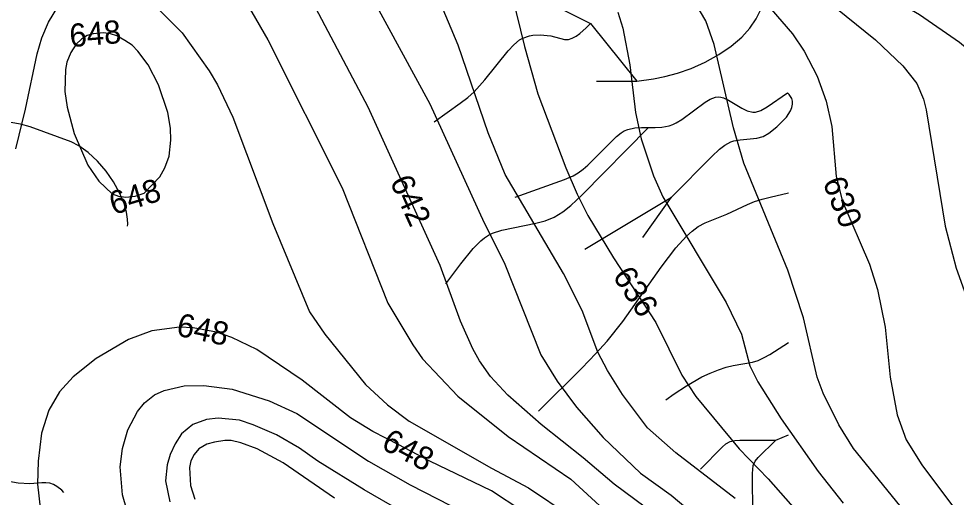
# Model space of a CAD drawing. Extents: x -709584 to -702006, y -1161789 to -1157496.
# Drawn here: x -705448.9 to -705044.1, y -1160761.6 to -1160555 of the extents above; entities that cross this region are included whole.
import ezdxf

# ---------------------------------------------------------------- set-up
doc = ezdxf.new("R2010")
doc.units = 0
for name, color, linetype in [('120_vrstevnice hlavní', 7, 'Continuous'), ('121_vrstevnice hlavní_popis', 7, 'Continuous'), ('122_vrstevnice základní', 7, 'Continuous'), ('411_akumulovaný odtok', 7, 'Continuous')]:
    doc.layers.add(name, color=color, linetype=linetype)

msp = doc.modelspace()

# ---------------------------------------------------------------- linework, layer by layer
at = {"layer": '120_vrstevnice hlavní'}
for points in [[(-705452.51, -1160294.54), (-705440.54, -1160293.54), (-705417.46, -1160293.68), (-705407.2, -1160295.25), (-705386.68, -1160299.95), (-705366.16, -1160306.08), (-705361.03, -1160308.5), (-705355.9, -1160311.92), (-705351.76, -1160316.62), (-705347.49, -1160322.75), (-705330.25, -1160355.24), (-705310.44, -1160387.73), (-705290.21, -1160412.81), (-705279.52, -1160424.49), (-705269.26, -1160434.04), (-705237.63, -1160457.12), (-705194.45, -1160490.32), (-705165.95, -1160515.97), (-705124.06, -1160550.88), (-705114.8, -1160561.57), (-705109.81, -1160568.98), (-705104.11, -1160579.81)], [(-705459.92, -1160421.64), (-705447.95, -1160418.93), (-705435.98, -1160418.22), (-705424.58, -1160420.36), (-705413.75, -1160424.92), (-705402.92, -1160431.76), (-705379.27, -1160449.43), (-705367.44, -1160459.83), (-705341.36, -1160486.9), (-705324.41, -1160506.28), (-705307.59, -1160529.08), (-705296.19, -1160546.18), (-705271.4, -1160591.78), (-705247.89, -1160643.08), (-705239.34, -1160660.18), (-705223.52, -1160700.07), (-705216.4, -1160711.47), (-705208.13, -1160722.73), (-705196.59, -1160735.84), (-705180.44, -1160751.21), (-705167.25, -1160760.74), (-705123.2, -1160797.68)], [(-705104.11, -1160579.81), (-705100.26, -1160590.64), (-705097.84, -1160601.47), (-705095.99, -1160623.13), (-705093.14, -1160633.96), (-705081.59, -1160661.03), (-705078.03, -1160671.86), (-705074.76, -1160688.11), (-705072.62, -1160709.76), (-705069.63, -1160726.01), (-705065.64, -1160736.84), (-705058.94, -1160747.67), (-705018.33, -1160801.82)], [(-705400.64, -1160772.46), (-705404.06, -1160760.49), (-705405.2, -1160748.52), (-705404.06, -1160740.54), (-705401.78, -1160732.56), (-705397.65, -1160724.58), (-705394.66, -1160720.88), (-705390.24, -1160717.32), (-705386.11, -1160715.46), (-705377.56, -1160713.47), (-705369.01, -1160713.33), (-705356.75, -1160714.89), (-705340.79, -1160720.02), (-705328.82, -1160725.44), (-705297.9, -1160745.96), (-705279.95, -1160756.22), (-705239.19, -1160777.16)]]:
    msp.add_lwpolyline(points, dxfattribs=at)
at = {"layer": '122_vrstevnice základní'}
for points in [[(-705395.65, -1160368.06), (-705379.69, -1160384.31), (-705347.06, -1160412.66), (-705329.96, -1160425.92), (-705297.47, -1160452.85), (-705273.82, -1160474.51), (-705264.7, -1160483.91), (-705255.15, -1160496.31), (-705249.45, -1160505.43), (-705243.18, -1160519.11), (-705239.48, -1160530.51), (-705230.5, -1160566.99), (-705224.8, -1160587.5), (-705212.69, -1160619.42), (-705207.84, -1160630.82), (-705203.14, -1160639.94), (-705192.03, -1160658.18), (-705173.79, -1160686.11), (-705162.53, -1160708.91), (-705156.55, -1160718.03), (-705137.88, -1160740.69), (-705125.34, -1160753.65), (-705107.1, -1160774.17)], [(-705256.44, -1160430.62), (-705247.32, -1160437.89), (-705215.4, -1160459.83), (-705167.95, -1160496.17), (-705130.47, -1160523.1), (-705107.96, -1160540.48), (-705078.89, -1160564.14), (-705067.2, -1160575.39), (-705061.08, -1160582.95), (-705058.23, -1160589.78), (-705057.09, -1160594.34), (-705048.82, -1160644.5), (-705044.12, -1160662.74), (-705039.28, -1160676.42), (-705030.79, -1160706.37), (-705025.1, -1160726.57), (-705016.76, -1160751.66), (-705012.49, -1160763.06)], [(-705044.69, -1160794.41), (-705088.44, -1160740.54), (-705094.85, -1160730.28), (-705101.51, -1160716.67), (-705104.11, -1160709.76), (-705110.09, -1160684.12), (-705116.79, -1160663.6), (-705135.74, -1160617.43), (-705140.3, -1160602.04), (-705148.57, -1160566.13), (-705152.27, -1160555.87), (-705156.83, -1160548.18), (-705162.82, -1160540.48), (-705168.52, -1160534.78), (-705207.28, -1160500.87), (-705235.49, -1160473.79), (-705248.31, -1160462.82), (-705283.23, -1160435.32)], [(-705165.67, -1160775.31), (-705191.74, -1160755.93), (-705205.14, -1160744.53), (-705223.38, -1160730.14), (-705237.77, -1160717.46), (-705245.18, -1160709.48), (-705250.02, -1160702.64), (-705252.87, -1160697.51), (-705258.15, -1160685.54), (-705266.98, -1160661.6), (-705298.04, -1160593.2), (-705320.7, -1160550.46), (-705333.67, -1160529.94), (-705350.62, -1160508.99), (-705364.73, -1160495.45), (-705389.1, -1160474.79), (-705408.76, -1160461.54), (-705416.32, -1160457.83), (-705426.86, -1160453.99), (-705433.7, -1160452.99), (-705440.54, -1160453.28), (-705449.09, -1160455.84)], [(-705449.94, -1160531.08), (-705445.24, -1160520.82), (-705436.26, -1160507.99), (-705429.42, -1160501.29), (-705422.3, -1160497.45), (-705416.89, -1160496.45), (-705411.19, -1160496.45), (-705403.78, -1160498.16), (-705392.38, -1160503.72), (-705385.54, -1160508.28), (-705376.84, -1160515.54), (-705362.88, -1160531.08), (-705355.18, -1160541.48), (-705348.2, -1160552.17), (-705341.36, -1160564.14), (-705309.3, -1160627.97), (-705289.5, -1160677.85), (-705278.81, -1160695.8), (-705274.53, -1160701.78), (-705259.29, -1160717.89), (-705237.63, -1160735.41), (-705210.55, -1160753.79), (-705187.33, -1160775.03)], [(-704959.05, -1160765.62), (-704972.59, -1160749.66), (-704983.7, -1160733.7), (-704990.4, -1160720.02), (-705001.23, -1160678.99), (-705004.65, -1160660.75), (-705006.36, -1160647.07), (-705008.35, -1160621.99), (-705010.06, -1160610.59), (-705014.34, -1160596.91), (-705019.61, -1160587.79), (-705029.44, -1160576.25), (-705042.7, -1160565.28), (-705059.94, -1160553.31), (-705072.76, -1160545.75), (-705084.45, -1160539.77), (-705094.14, -1160533.64), (-705125.2, -1160510.84), (-705136.96, -1160501.41)], [(-705390.95, -1160548.46), (-705378.41, -1160561.14), (-705366.73, -1160577.53), (-705363.16, -1160583.52), (-705356.47, -1160597.48), (-705339.23, -1160643.36), (-705323.41, -1160681.55), (-705316.71, -1160691.24), (-705299.18, -1160712.9), (-705289.64, -1160721.73), (-705280.38, -1160728.72), (-705244.75, -1160749.09), (-705228.79, -1160757.5), (-705210.84, -1160769.61)], [(-705139.59, -1160762.2), (-705165.24, -1160742.4), (-705177.35, -1160731.57), (-705188.18, -1160717.17), (-705194.74, -1160706.92), (-705198.87, -1160698.94), (-705205.57, -1160680.98), (-705213.69, -1160665.02), (-705238.91, -1160622.27), (-705246.18, -1160604.32), (-705259.14, -1160566.42), (-705267.55, -1160546.47)], [(-705450.23, -1160611.16), (-705445.95, -1160594.06), (-705440.97, -1160570.12), (-705438.97, -1160563.28), (-705436.12, -1160556.44), (-705432.03, -1160549.88)], [(-705190.18, -1160552.17), (-705188.04, -1160559.01), (-705185.05, -1160574.97), (-705182.62, -1160595.48), (-705180.2, -1160606.88), (-705174.79, -1160622.84), (-705170.8, -1160631.96), (-705143.44, -1160677.56), (-705136.88, -1160691.24), (-705133.18, -1160704.92), (-705129.76, -1160711.76), (-705119.64, -1160727.72), (-705103.68, -1160750.52), (-705092.85, -1160764.2)], [(-705424.16, -1160565.93), (-705426.43, -1160569.55), (-705428.13, -1160573.82), (-705428.69, -1160576.86), (-705429, -1160586.36), (-705428, -1160593.2), (-705425.01, -1160604.6), (-705419.02, -1160618.28), (-705414.32, -1160625.12), (-705408.62, -1160630.54), (-705405.9, -1160631.64), (-705402.64, -1160632.11), (-705398.66, -1160631.64), (-705394.8, -1160630.25), (-705387.96, -1160623.27), (-705385.82, -1160619.42), (-705383.97, -1160614.29), (-705383.26, -1160607.45), (-705383.4, -1160602.32), (-705384.54, -1160595.48), (-705388.53, -1160583.52), (-705393.09, -1160574.97), (-705397.51, -1160568.98), (-705399.98, -1160566.43), (-705403.06, -1160564.42), (-705406.62, -1160562.43), (-705409.29, -1160561.54), (-705412.33, -1160561.14), (-705416.77, -1160561.57), (-705419.38, -1160562.3), (-705421.87, -1160563.85), (-705424.16, -1160565.93)], [(-705231.64, -1160767.47), (-705244.75, -1160758.78), (-705271.4, -1160745.96), (-705284.79, -1160738.98), (-705296.07, -1160733.15), (-705305.73, -1160727.29), (-705326.54, -1160711.05), (-705346.07, -1160697.79), (-705356.89, -1160692.67), (-705363.59, -1160690.39), (-705373.57, -1160688.39), (-705379.55, -1160688.11), (-705391.52, -1160689.81), (-705401.5, -1160693.52), (-705415.46, -1160701.64), (-705425.43, -1160709.62), (-705431.28, -1160716.03), (-705435.98, -1160724.01), (-705439.11, -1160733.99), (-705440.54, -1160745.96), (-705440.82, -1160755.93), (-705439.54, -1160767.33)], [(-705267.84, -1160776.88), (-705299.75, -1160758.36), (-705319.7, -1160745.96), (-705327.68, -1160740.4), (-705337.66, -1160734.7), (-705347.63, -1160730.28), (-705353.62, -1160728.29), (-705362.74, -1160727.43), (-705367.87, -1160728), (-705373.71, -1160730.14), (-705378.67, -1160734.22), (-705381.4, -1160738.55)], [(-705381.4, -1160738.55), (-705383.54, -1160743.11), (-705384.82, -1160747.67), (-705385.54, -1160754.51), (-705383.68, -1160763.63)], [(-705364.45, -1160737.83), (-705367.68, -1160738.61), (-705371.16, -1160740.73), (-705373.11, -1160743.12), (-705374.56, -1160745.81), (-705375.13, -1160748.81), (-705374.71, -1160756.5), (-705372.85, -1160762.49)], [(-705312.58, -1160762.06), (-705334.67, -1160746.81), (-705345.92, -1160740.69), (-705353.05, -1160738.12), (-705357.22, -1160737.1), (-705359.89, -1160737.12), (-705364.45, -1160737.83)]]:
    msp.add_lwpolyline(points, dxfattribs=at)
at = {"layer": '411_akumulovaný odtok'}
for p, q in [((-705231.99, -1160542), (-705201.99, -1160557)), ((-705201.99, -1160557), (-705181.99, -1160582)), ((-705199.49, -1160582), (-705181.99, -1160582)), ((-705204.49, -1160654.5), (-705166.99, -1160632)), ((-705179.49, -1160649.5), (-705166.99, -1160632))]:
    msp.add_line(p, q, dxfattribs=at)
for points in [[(-705181.99, -1160582), (-705174.75, -1160580.96), (-705169.93, -1160579.94), (-705164.43, -1160578.47), (-705158.6, -1160576.47), (-705152.44, -1160573.74), (-705146.55, -1160570.47), (-705141.21, -1160566.83), (-705136.69, -1160562.98), (-705133.24, -1160559.1), (-705130.45, -1160554.99), (-705128.27, -1160550.79), (-705126.42, -1160546.37), (-705119.92, -1160527.82), (-705116.53, -1160519.7)], [(-705269.49, -1160599.5), (-705258.26, -1160591.53), (-705254.98, -1160588.98), (-705252.33, -1160586.6), (-705247.6, -1160581.32), (-705237.55, -1160568.8), (-705235.2, -1160566.27), (-705232.67, -1160564.14), (-705231.28, -1160563.33), (-705228.42, -1160562.41), (-705226.89, -1160562.17), (-705223.76, -1160562.01), (-705219.09, -1160562.43), (-705213.19, -1160564.01), (-705211.56, -1160563.94), (-705209.87, -1160563.41), (-705208.19, -1160562.51), (-705206.58, -1160561.38), (-705203.85, -1160558.99), (-705201.99, -1160557)], [(-705176.99, -1160602), (-705174.07, -1160602.03), (-705171.21, -1160601.81), (-705168.11, -1160601.21), (-705166.47, -1160600.65), (-705164.98, -1160599.97), (-705162.56, -1160598.45), (-705152.54, -1160591.05), (-705150.31, -1160589.72), (-705148.07, -1160588.84), (-705146.94, -1160588.7), (-705145.8, -1160588.81), (-705144.66, -1160589.13), (-705142.37, -1160590.19), (-705136.61, -1160593.63), (-705134.3, -1160594.77), (-705131.99, -1160595.35), (-705130.84, -1160595.29), (-705128.52, -1160594.58), (-705125.78, -1160593.09), (-705116.99, -1160587)], [(-705166.99, -1160632), (-705149.66, -1160614.45), (-705146.32, -1160611.37), (-705143.99, -1160609.58), (-705141.48, -1160608.21), (-705140.16, -1160607.78), (-705137.36, -1160607.27), (-705130.16, -1160606.5), (-705127.45, -1160605.79), (-705124.95, -1160604.46), (-705121.52, -1160601.74), (-705117.32, -1160597.51), (-705115.6, -1160594.82), (-705115.03, -1160593.36), (-705114.75, -1160591.92), (-705114.8, -1160590.55), (-705115.15, -1160589.4), (-705116.24, -1160587.65), (-705116.99, -1160587)], [(-705401.99, -1160644.5), (-705401.8, -1160643.71), (-705401.9, -1160641.61), (-705402.41, -1160638.52), (-705403.46, -1160634.72), (-705405.35, -1160630.19), (-705407.98, -1160625.48), (-705411.22, -1160620.85), (-705414.91, -1160616.53), (-705418.9, -1160612.77), (-705423.01, -1160609.81), (-705426.23, -1160608.16), (-705443.98, -1160601.62), (-705448.13, -1160600.47), (-705452.29, -1160599.78)], [(-705264.49, -1160669.5), (-705258.05, -1160660.8), (-705252.7, -1160654.15), (-705249.45, -1160650.86), (-705247.84, -1160649.58), (-705246.12, -1160648.48), (-705244.29, -1160647.6), (-705240.35, -1160646.32), (-705225.63, -1160643.32), (-705221.53, -1160642.24), (-705217.66, -1160640.71), (-705213.99, -1160638.41), (-705210.58, -1160635.62), (-705205.68, -1160631.01), (-705176.99, -1160602)], [(-705234.49, -1160632), (-705213.19, -1160624.35), (-705209.56, -1160622.79), (-705207.29, -1160621.53), (-705205.17, -1160619.96), (-705203.17, -1160618.2), (-705190.76, -1160605.89), (-705188.72, -1160604.21), (-705187.44, -1160603.46), (-705185.96, -1160602.84), (-705182.93, -1160602.17), (-705180.02, -1160601.95), (-705176.99, -1160602)], [(-705224.49, -1160724.5), (-705205.71, -1160705.8), (-705199.65, -1160699.51), (-705194.82, -1160694.16), (-705188.13, -1160685.79), (-705171.54, -1160662.32), (-705165.15, -1160653.91), (-705160.6, -1160648.87), (-705158.15, -1160646.67), (-705155.53, -1160644.77), (-705152.58, -1160643.19), (-705143.1, -1160639.4), (-705134.24, -1160635.23), (-705131.21, -1160633.98), (-705127.86, -1160632.92), (-705124.42, -1160632.05), (-705116.53, -1160630.23)], [(-705169.49, -1160719.5), (-705165.96, -1160716.92), (-705160.61, -1160713.43), (-705153.94, -1160709.67), (-705150.31, -1160707.96), (-705146.74, -1160706.52), (-705143.4, -1160705.41), (-705140.46, -1160704.67), (-705132.12, -1160703.35), (-705129.6, -1160702.49), (-705127.08, -1160701.31), (-705124.57, -1160699.9), (-705116.53, -1160694.82)], [(-705121.99, -1160737), (-705116.53, -1160734.67)], [(-705429.49, -1160759.5), (-705430.33, -1160758.55), (-705432.5, -1160756.89), (-705433.94, -1160756.11), (-705435.54, -1160755.55), (-705437.25, -1160755.31), (-705439.01, -1160755.35), (-705444.1, -1160755.87), (-705449.2, -1160755.53), (-705458.05, -1160753.91), (-705461.55, -1160753.02), (-705464.97, -1160751.92), (-705468.18, -1160750.43), (-705471.19, -1160748.6), (-705479.88, -1160742.41), (-705482.79, -1160740.51), (-705485.78, -1160738.98), (-705487.33, -1160738.47), (-705488.97, -1160738.17), (-705490.65, -1160738.07), (-705494.12, -1160738.28), (-705500.7, -1160739.45), (-705511.99, -1160742)], [(-705154.49, -1160749.5), (-705145.15, -1160740.03), (-705143.54, -1160738.6), (-705141.78, -1160737.51), (-705139.75, -1160737.04), (-705137.58, -1160736.92), (-705121.99, -1160737)], [(-705131.99, -1160769.5), (-705132.06, -1160751.33), (-705131.71, -1160747.85), (-705130.87, -1160746.05), (-705129.57, -1160744.47), (-705121.99, -1160737)]]:
    msp.add_lwpolyline(points, dxfattribs=at)

# ---------------------------------------------------------------- texts
at = {"layer": '121_vrstevnice hlavní_popis'}
for s, rotation, p in [('648', 4.825, (-705426.61, -1160567.32)), ('648', 17.1133, (-705408, -1160639.81)), ('642', 294.3552, (-705288.82, -1160625.25)), ('630', 291.9784, (-705101.94, -1160625.56)), ('636', 303.3832, (-705192.76, -1160666.14)), ('648', 348.0836, (-705381.3, -1160691.7)), ('648', 332.3071, (-705292.89, -1160740.37))]:
    msp.add_text(s, height=10, rotation=rotation, dxfattribs=at).set_placement(p)

doc.saveas('drawing.dxf')
